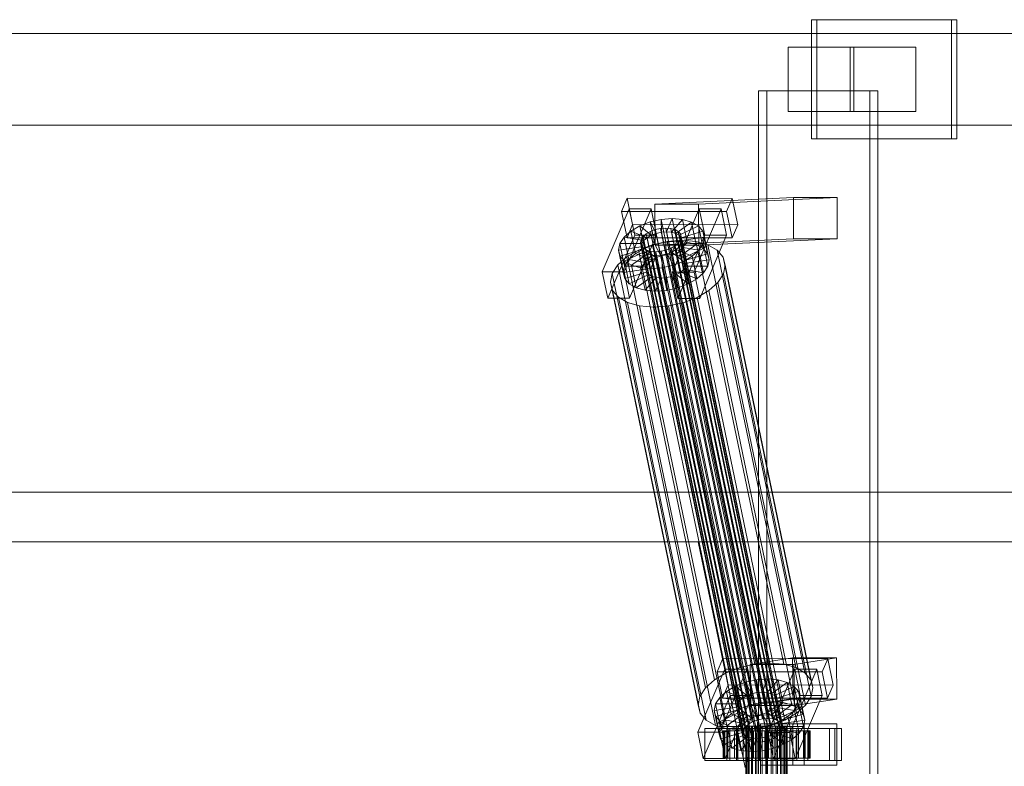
# Model space of a CAD drawing. Header units: millimetres. Extents: x -4395 to 65662, y -65530 to 6847.
# Tile 653 of 656: x 22246 to 22675, y -17870 to -17544. Entities that reach past the tile are written whole.
import ezdxf

# ---------------------------------------------------------------- set-up
doc = ezdxf.new("R2010")
doc.units = ezdxf.units.MM
doc.layers.add('superior_C02', color=7, linetype='Continuous', lineweight=0)

msp = doc.modelspace()

# ---------------------------------------------------------------- linework, layer by layer
at = {"layer": 'superior_C02'}
for p, q in [((22651.994, -17544), (22590.903, -17544)), ((22590.903, -17544), (22590.903, -17596)), ((22593.287, -17544), (22590.903, -17544)), ((22593.287, -17596), (22593.287, -17544)), ((22593.287, -17544), (22654.378, -17544)), ((22651.994, -17596), (22651.994, -17544)), ((22651.994, -17544), (22654.378, -17544)), ((22654.378, -17544), (22654.378, -17596)), ((22775.666, -17550), (21630.207, -17550)), ((21642.129, -17550), (22787.589, -17550)), ((22830.806, -17550), (21685.346, -17550)), ((21700.249, -17550), (22845.709, -17550)), ((22609.387, -17556), (22580.751, -17556)), ((22580.751, -17556), (22580.751, -17584)), ((22607.726, -17556), (22580.751, -17556)), ((22607.726, -17584), (22607.726, -17556)), ((22607.726, -17556), (22636.363, -17556)), ((22609.387, -17584), (22609.387, -17556)), ((22609.387, -17556), (22636.363, -17556)), ((22636.363, -17556), (22636.363, -17584)), ((22616.334, -17575), (22567.843, -17575)), ((22567.843, -17575), (22567.843, -18425)), ((22571.419, -17575), (22567.843, -17575)), ((22571.419, -18425), (22571.419, -17575)), ((22571.419, -17575), (22619.91, -17575)), ((22616.334, -18425), (22616.334, -17575)), ((22616.334, -17575), (22619.91, -17575)), ((22619.91, -17575), (22619.91, -18425)), ((22580.751, -17584), (22609.387, -17584)), ((22580.751, -17584), (22607.726, -17584)), ((22636.363, -17584), (22607.726, -17584)), ((22636.363, -17584), (22609.387, -17584)), ((21630.207, -17590), (22775.666, -17590)), ((21642.129, -17590), (22787.589, -17590)), ((21685.346, -17590), (22830.806, -17590)), ((21700.249, -17590), (22845.709, -17590)), ((22590.903, -17596), (22651.994, -17596)), ((22590.903, -17596), (22593.287, -17596)), ((22654.378, -17596), (22593.287, -17596)), ((22654.378, -17596), (22651.994, -17596)), ((22510.565, -17621.857), (22508.117, -17627.592)), ((22512.945, -17633.325), (22510.565, -17621.857)), ((22510.565, -17621.857), (22556.383, -17621.914)), ((22583.026, -17621.488), (22522.633, -17624.356)), ((22541.723, -17624.356), (22602.116, -17621.488)), ((22553.935, -17627.65), (22556.383, -17621.914)), ((22556.383, -17621.914), (22558.763, -17633.382)), ((22583.101, -17639.486), (22583.026, -17621.488)), ((22583.026, -17621.488), (22602.116, -17621.488)), ((22602.116, -17621.488), (22602.192, -17639.486)), ((22511.47, -17626.449), (22499.719, -17653.98)), ((22509.265, -17653.992), (22521.015, -17626.461)), ((22513.85, -17637.917), (22511.47, -17626.449)), ((22511.47, -17626.449), (22521.015, -17626.461)), ((22521.015, -17626.461), (22523.396, -17637.929)), ((22541.723, -17624.356), (22522.633, -17624.356)), ((22522.633, -17624.356), (22522.709, -17642.354)), ((22542.015, -17626.487), (22530.265, -17654.019)), ((22539.81, -17654.031), (22551.561, -17626.499)), ((22541.799, -17642.354), (22541.723, -17624.356)), ((22544.396, -17637.955), (22542.015, -17626.487)), ((22542.015, -17626.487), (22551.561, -17626.499)), ((22551.561, -17626.499), (22553.941, -17637.967)), ((22553.935, -17627.65), (22508.117, -17627.592)), ((22508.117, -17627.592), (22510.497, -17639.061)), ((22520.525, -17632.183), (22525.364, -17631.1)), ((22525.364, -17631.1), (22530.217, -17630.735)), ((22525.364, -17631.1), (22525.47, -17636.643)), ((22527.404, -17640.93), (22525.364, -17631.1)), ((22530.217, -17630.735), (22527.769, -17636.47)), ((22534.752, -17631.112), (22529.917, -17636.649)), ((22532.257, -17640.564), (22530.217, -17630.735)), ((22530.217, -17630.735), (22534.752, -17631.112)), ((22536.792, -17640.942), (22534.752, -17631.112)), ((22534.752, -17631.112), (22538.662, -17632.206)), ((22556.315, -17639.118), (22553.935, -17627.65)), ((22510.497, -17639.061), (22512.945, -17633.325)), ((22512.184, -17636.164), (22516.03, -17633.91)), ((22558.763, -17633.382), (22512.945, -17633.325)), ((22516.03, -17633.91), (22520.525, -17632.183)), ((22516.03, -17633.91), (22521.049, -17637.975)), ((22518.07, -17643.74), (22516.03, -17633.91)), ((22520.525, -17632.183), (22523.178, -17637.157)), ((22522.566, -17642.013), (22520.525, -17632.183)), ((22520.709, -17636.336), (22522.838, -17635.518)), ((22522.838, -17635.518), (22525.13, -17635.005)), ((22567.213, -17849.317), (22522.838, -17635.518)), ((22525.13, -17635.005), (22527.429, -17634.832)), ((22569.505, -17848.804), (22525.13, -17635.005)), ((22527.429, -17634.832), (22529.577, -17635.011)), ((22571.804, -17848.631), (22527.429, -17634.832)), ((22529.577, -17635.011), (22531.429, -17635.529)), ((22573.952, -17848.809), (22529.577, -17635.011)), ((22531.429, -17635.529), (22532.858, -17636.352)), ((22575.804, -17849.328), (22531.429, -17635.529)), ((22538.662, -17632.206), (22531.769, -17637.167)), ((22541.679, -17633.943), (22533.198, -17637.99)), ((22540.702, -17642.036), (22538.662, -17632.206)), ((22538.662, -17632.206), (22541.679, -17633.943)), ((22543.719, -17643.772), (22541.679, -17633.943)), ((22541.679, -17633.943), (22543.598, -17636.203)), ((22558.763, -17633.382), (22556.315, -17639.118)), ((22502.1, -17665.449), (22513.85, -17637.917)), ((22507.429, -17641.61), (22509.251, -17638.79)), ((22509.251, -17638.79), (22512.184, -17636.164)), ((22509.251, -17638.79), (22517.837, -17640.286)), ((22511.291, -17648.62), (22509.251, -17638.79)), ((22510.497, -17639.061), (22556.315, -17639.118)), ((22523.396, -17637.929), (22511.645, -17665.461)), ((22512.184, -17636.164), (22519.227, -17639.042)), ((22514.225, -17645.994), (22512.184, -17636.164)), ((22523.396, -17637.929), (22513.85, -17637.917)), ((22516.357, -17641.32), (22516.634, -17639.983)), ((22516.634, -17639.983), (22517.497, -17638.648)), ((22561.01, -17853.782), (22516.634, -17639.983)), ((22517.497, -17638.648), (22518.887, -17637.404)), ((22561.873, -17852.446), (22517.497, -17638.648)), ((22519.227, -17639.042), (22517.837, -17640.286)), ((22518.887, -17637.404), (22520.709, -17636.336)), ((22563.262, -17851.202), (22518.887, -17637.404)), ((22521.049, -17637.975), (22519.227, -17639.042)), ((22519.227, -17639.042), (22521.267, -17648.872)), ((22565.084, -17850.135), (22520.709, -17636.336)), ((22523.178, -17637.157), (22521.049, -17637.975)), ((22521.049, -17637.975), (22523.089, -17647.804)), ((22583.101, -17639.486), (22522.709, -17642.354)), ((22525.47, -17636.643), (22523.178, -17637.157)), ((22523.178, -17637.157), (22525.218, -17646.986)), ((22527.769, -17636.47), (22525.47, -17636.643)), ((22525.47, -17636.643), (22527.51, -17646.473)), ((22527.769, -17636.47), (22529.809, -17646.3)), ((22529.917, -17636.649), (22527.769, -17636.47)), ((22528.017, -17640.659), (22534.504, -17640.17)), ((22529.917, -17636.649), (22531.957, -17646.479)), ((22531.769, -17637.167), (22529.917, -17636.649)), ((22531.769, -17637.167), (22533.809, -17646.997)), ((22533.198, -17637.99), (22531.769, -17637.167)), ((22532.645, -17665.487), (22544.396, -17637.955)), ((22532.858, -17636.352), (22533.767, -17637.422)), ((22577.233, -17850.15), (22532.858, -17636.352)), ((22533.816, -17640.005), (22532.953, -17641.341)), ((22533.198, -17637.99), (22535.238, -17647.82)), ((22534.107, -17639.061), (22533.198, -17637.99)), ((22533.767, -17637.422), (22534.094, -17638.668)), ((22578.142, -17851.221), (22533.767, -17637.422)), ((22534.094, -17638.668), (22533.816, -17640.005)), ((22533.816, -17640.005), (22578.192, -17853.804)), ((22578.469, -17852.467), (22534.094, -17638.668)), ((22543.598, -17636.203), (22534.107, -17639.061)), ((22534.107, -17639.061), (22536.147, -17648.891)), ((22534.434, -17640.307), (22534.107, -17639.061)), ((22544.288, -17638.834), (22534.434, -17640.307)), ((22534.504, -17640.17), (22540.567, -17640.674)), ((22572.758, -17824.479), (22534.504, -17640.17)), ((22602.192, -17639.486), (22541.799, -17642.354)), ((22553.941, -17637.967), (22542.191, -17665.499)), ((22545.638, -17646.033), (22543.598, -17636.203)), ((22543.598, -17636.203), (22544.288, -17638.834)), ((22544.288, -17638.834), (22543.702, -17641.655)), ((22546.328, -17648.664), (22544.288, -17638.834)), ((22553.941, -17637.967), (22544.396, -17637.955)), ((22602.192, -17639.486), (22583.101, -17639.486)), ((22506.843, -17644.431), (22507.429, -17641.61)), ((22506.843, -17644.431), (22516.697, -17642.958)), ((22507.533, -17647.062), (22506.843, -17644.431)), ((22508.883, -17654.261), (22506.843, -17644.431)), ((22507.429, -17641.61), (22516.974, -17641.622)), ((22509.469, -17651.44), (22507.429, -17641.61)), ((22507.533, -17647.062), (22517.024, -17644.204)), ((22510.397, -17647.428), (22515.538, -17644.416)), ((22518.07, -17643.74), (22514.225, -17645.994)), ((22515.538, -17644.416), (22521.548, -17642.107)), ((22553.793, -17828.725), (22515.538, -17644.416)), ((22516.684, -17642.566), (22516.357, -17641.32)), ((22560.732, -17855.119), (22516.357, -17641.32)), ((22517.593, -17643.637), (22516.684, -17642.566)), ((22561.059, -17856.365), (22516.684, -17642.566)), ((22516.974, -17641.622), (22516.697, -17642.958)), ((22516.697, -17642.958), (22517.024, -17644.204)), ((22516.697, -17642.958), (22518.737, -17652.788)), ((22517.837, -17640.286), (22516.974, -17641.622)), ((22516.974, -17641.622), (22519.015, -17651.452)), ((22517.024, -17644.204), (22517.933, -17645.275)), ((22517.024, -17644.204), (22519.064, -17654.034)), ((22519.022, -17644.459), (22517.593, -17643.637)), ((22561.968, -17857.435), (22517.593, -17643.637)), ((22517.837, -17640.286), (22519.878, -17650.116)), ((22522.566, -17642.013), (22518.07, -17643.74)), ((22523.089, -17647.804), (22518.07, -17643.74)), ((22520.874, -17644.978), (22519.022, -17644.459)), ((22563.397, -17858.258), (22519.022, -17644.459)), ((22521.548, -17642.107), (22528.017, -17640.659)), ((22559.803, -17826.416), (22521.548, -17642.107)), ((22527.404, -17640.93), (22522.566, -17642.013)), ((22525.218, -17646.986), (22522.566, -17642.013)), ((22522.709, -17642.354), (22541.799, -17642.354)), ((22527.613, -17644.47), (22525.321, -17644.983)), ((22532.257, -17640.564), (22527.404, -17640.93)), ((22527.51, -17646.473), (22527.404, -17640.93)), ((22529.742, -17643.652), (22527.613, -17644.47)), ((22571.988, -17858.269), (22527.613, -17644.47)), ((22566.271, -17824.968), (22528.017, -17640.659)), ((22531.564, -17642.585), (22529.742, -17643.652)), ((22574.118, -17857.451), (22529.742, -17643.652)), ((22529.809, -17646.3), (22532.257, -17640.564)), ((22530.082, -17645.29), (22531.904, -17644.223)), ((22532.953, -17641.341), (22531.564, -17642.585)), ((22575.939, -17856.383), (22531.564, -17642.585)), ((22531.904, -17644.223), (22533.293, -17642.979)), ((22538.946, -17647.101), (22531.904, -17644.223)), ((22531.904, -17644.223), (22533.944, -17654.053)), ((22531.957, -17646.479), (22536.792, -17640.942)), ((22536.792, -17640.942), (22532.257, -17640.564)), ((22577.329, -17855.139), (22532.953, -17641.341)), ((22533.293, -17642.979), (22534.156, -17641.643)), ((22541.88, -17644.475), (22533.293, -17642.979)), ((22533.293, -17642.979), (22535.334, -17652.809)), ((22533.809, -17646.997), (22540.702, -17642.036)), ((22534.156, -17641.643), (22534.434, -17640.307)), ((22534.156, -17641.643), (22543.702, -17641.655)), ((22536.197, -17651.473), (22534.156, -17641.643)), ((22534.434, -17640.307), (22536.474, -17650.137)), ((22535.238, -17647.82), (22543.719, -17643.772)), ((22540.702, -17642.036), (22536.792, -17640.942)), ((22541.88, -17644.475), (22538.946, -17647.101)), ((22540.567, -17640.674), (22545.793, -17642.137)), ((22578.822, -17824.984), (22540.567, -17640.674)), ((22543.719, -17643.772), (22540.702, -17642.036)), ((22543.702, -17641.655), (22541.88, -17644.475)), ((22543.92, -17654.305), (22541.88, -17644.475)), ((22543.702, -17641.655), (22545.742, -17651.485)), ((22545.638, -17646.033), (22543.719, -17643.772)), ((22545.793, -17642.137), (22549.827, -17644.459)), ((22584.048, -17826.446), (22545.793, -17642.137)), ((22549.827, -17644.459), (22552.392, -17647.481)), ((22588.081, -17828.768), (22549.827, -17644.459)), ((22506.476, -17650.939), (22510.397, -17647.428)), ((22509.452, -17649.322), (22507.533, -17647.062)), ((22509.573, -17656.892), (22507.533, -17647.062)), ((22509.452, -17649.322), (22517.933, -17645.275)), ((22511.291, -17648.62), (22509.469, -17651.44)), ((22548.652, -17831.737), (22510.397, -17647.428)), ((22514.225, -17645.994), (22511.291, -17648.62)), ((22519.878, -17650.116), (22511.291, -17648.62)), ((22512.469, -17651.059), (22519.362, -17646.098)), ((22521.267, -17648.872), (22514.225, -17645.994)), ((22516.379, -17652.153), (22521.214, -17646.616)), ((22517.933, -17645.275), (22519.362, -17646.098)), ((22517.933, -17645.275), (22519.973, -17655.105)), ((22519.362, -17646.098), (22521.214, -17646.616)), ((22519.362, -17646.098), (22521.402, -17655.927)), ((22523.022, -17645.156), (22520.874, -17644.978)), ((22565.249, -17858.776), (22520.874, -17644.978)), ((22520.914, -17652.53), (22523.362, -17646.795)), ((22521.214, -17646.616), (22523.362, -17646.795)), ((22521.214, -17646.616), (22523.254, -17656.446)), ((22521.267, -17648.872), (22523.089, -17647.804)), ((22525.321, -17644.983), (22523.022, -17645.156)), ((22567.398, -17858.955), (22523.022, -17645.156)), ((22523.089, -17647.804), (22525.218, -17646.986)), ((22523.362, -17646.795), (22525.661, -17646.622)), ((22523.362, -17646.795), (22525.402, -17656.624)), ((22525.218, -17646.986), (22527.51, -17646.473)), ((22569.696, -17858.782), (22525.321, -17644.983)), ((22525.661, -17646.622), (22527.953, -17646.108)), ((22525.767, -17652.165), (22525.661, -17646.622)), ((22525.661, -17646.622), (22527.701, -17656.451)), ((22527.51, -17646.473), (22529.809, -17646.3)), ((22527.953, -17646.108), (22530.082, -17645.29)), ((22530.605, -17651.082), (22527.953, -17646.108)), ((22527.953, -17646.108), (22529.993, -17655.938)), ((22529.809, -17646.3), (22531.957, -17646.479)), ((22535.101, -17649.355), (22530.082, -17645.29)), ((22530.082, -17645.29), (22532.122, -17655.12)), ((22531.957, -17646.479), (22533.809, -17646.997)), ((22533.809, -17646.997), (22535.238, -17647.82)), ((22538.946, -17647.101), (22535.101, -17649.355)), ((22535.238, -17647.82), (22536.147, -17648.891)), ((22536.147, -17648.891), (22545.638, -17646.033)), ((22536.474, -17650.137), (22546.328, -17648.664)), ((22540.987, -17656.931), (22538.946, -17647.101)), ((22546.328, -17648.664), (22545.638, -17646.033)), ((22545.742, -17651.485), (22546.328, -17648.664)), ((22552.392, -17647.481), (22553.314, -17650.998)), ((22590.647, -17831.79), (22552.392, -17647.481)), ((22504.04, -17654.709), (22506.476, -17650.939)), ((22544.73, -17835.248), (22506.476, -17650.939)), ((22509.469, -17651.44), (22508.883, -17654.261)), ((22518.737, -17652.788), (22508.883, -17654.261)), ((22512.469, -17651.059), (22509.452, -17649.322)), ((22511.492, -17659.152), (22509.452, -17649.322)), ((22519.015, -17651.452), (22509.469, -17651.44)), ((22516.379, -17652.153), (22512.469, -17651.059)), ((22514.509, -17660.889), (22512.469, -17651.059)), ((22520.914, -17652.53), (22516.379, -17652.153)), ((22518.419, -17661.983), (22516.379, -17652.153)), ((22518.737, -17652.788), (22519.015, -17651.452)), ((22519.064, -17654.034), (22518.737, -17652.788)), ((22519.015, -17651.452), (22519.878, -17650.116)), ((22519.878, -17650.116), (22521.267, -17648.872)), ((22525.767, -17652.165), (22520.914, -17652.53)), ((22522.954, -17662.36), (22520.914, -17652.53)), ((22530.605, -17651.082), (22525.767, -17652.165)), ((22527.807, -17661.995), (22525.767, -17652.165)), ((22535.101, -17649.355), (22530.605, -17651.082)), ((22532.646, -17660.912), (22530.605, -17651.082)), ((22535.334, -17652.809), (22533.944, -17654.053)), ((22537.141, -17659.184), (22535.101, -17649.355)), ((22536.197, -17651.473), (22535.334, -17652.809)), ((22535.334, -17652.809), (22543.92, -17654.305)), ((22536.147, -17648.891), (22536.474, -17650.137)), ((22536.474, -17650.137), (22536.197, -17651.473)), ((22545.742, -17651.485), (22536.197, -17651.473)), ((22543.92, -17654.305), (22545.742, -17651.485)), ((22553.314, -17650.998), (22552.531, -17654.769)), ((22591.569, -17835.307), (22553.314, -17650.998)), ((22509.265, -17653.992), (22499.719, -17653.98)), ((22499.719, -17653.98), (22502.1, -17665.449)), ((22503.257, -17658.48), (22504.04, -17654.709)), ((22542.295, -17839.018), (22504.04, -17654.709)), ((22508.883, -17654.261), (22509.573, -17656.892)), ((22511.645, -17665.461), (22509.265, -17653.992)), ((22519.064, -17654.034), (22509.573, -17656.892)), ((22509.573, -17656.892), (22511.492, -17659.152)), ((22519.973, -17655.105), (22511.492, -17659.152)), ((22521.402, -17655.927), (22514.509, -17660.889)), ((22523.254, -17656.446), (22518.419, -17661.983)), ((22519.973, -17655.105), (22519.064, -17654.034)), ((22521.402, -17655.927), (22519.973, -17655.105)), ((22523.254, -17656.446), (22521.402, -17655.927)), ((22525.402, -17656.624), (22522.954, -17662.36)), ((22525.402, -17656.624), (22523.254, -17656.446)), ((22527.701, -17656.451), (22525.402, -17656.624)), ((22529.993, -17655.938), (22527.701, -17656.451)), ((22527.701, -17656.451), (22527.807, -17661.995)), ((22532.122, -17655.12), (22529.993, -17655.938)), ((22529.993, -17655.938), (22532.646, -17660.912)), ((22539.81, -17654.031), (22530.265, -17654.019)), ((22530.265, -17654.019), (22532.645, -17665.487)), ((22533.944, -17654.053), (22532.122, -17655.12)), ((22532.122, -17655.12), (22537.141, -17659.184)), ((22533.944, -17654.053), (22540.987, -17656.931)), ((22537.141, -17659.184), (22540.987, -17656.931)), ((22542.191, -17665.499), (22539.81, -17654.031)), ((22540.987, -17656.931), (22543.92, -17654.305)), ((22552.531, -17654.769), (22550.096, -17658.539)), ((22552.531, -17654.769), (22590.786, -17839.078)), ((22504.179, -17661.997), (22503.257, -17658.48)), ((22541.512, -17842.789), (22503.257, -17658.48)), ((22511.492, -17659.152), (22514.509, -17660.889)), ((22514.509, -17660.889), (22518.419, -17661.983)), ((22527.807, -17661.995), (22532.646, -17660.912)), ((22532.646, -17660.912), (22537.141, -17659.184)), ((22550.096, -17658.539), (22546.174, -17662.05)), ((22588.35, -17842.848), (22550.096, -17658.539)), ((22502.1, -17665.449), (22511.645, -17665.461)), ((22506.745, -17665.019), (22504.179, -17661.997)), ((22542.434, -17846.306), (22504.179, -17661.997)), ((22510.778, -17667.341), (22506.745, -17665.019)), ((22544.999, -17849.328), (22506.745, -17665.019)), ((22518.419, -17661.983), (22522.954, -17662.36)), ((22522.954, -17662.36), (22527.807, -17661.995)), ((22532.645, -17665.487), (22542.191, -17665.499)), ((22541.033, -17665.062), (22535.024, -17667.371)), ((22546.174, -17662.05), (22541.033, -17665.062)), ((22579.288, -17849.371), (22541.033, -17665.062)), ((22584.429, -17846.359), (22546.174, -17662.05)), ((22516.004, -17668.803), (22510.778, -17667.341)), ((22549.033, -17851.65), (22510.778, -17667.341)), ((22522.068, -17669.308), (22516.004, -17668.803)), ((22554.259, -17853.113), (22516.004, -17668.803)), ((22528.555, -17668.819), (22522.068, -17669.308)), ((22560.322, -17853.617), (22522.068, -17669.308)), ((22535.024, -17667.371), (22528.555, -17668.819)), ((22566.81, -17853.128), (22528.555, -17668.819)), ((22573.278, -17851.68), (22535.024, -17667.371)), ((15575.415, -17750), (24634.01, -17750)), ((24635.508, -17750), (15576.913, -17750)), ((21968.557, -17771.702), (22541.592, -17771.702)), ((22543.371, -17771.702), (21970.336, -17771.702)), ((22541.592, -17771.702), (22561.995, -17870)), ((22541.592, -17771.702), (22543.371, -17771.702)), ((22541.592, -17771.702), (22971.369, -17771.702)), ((22563.773, -17870), (22543.371, -17771.702)), ((22973.147, -17771.702), (22543.371, -17771.702)), ((22552.22, -17822.549), (22549.772, -17828.285)), ((22554.6, -17834.017), (22552.22, -17822.549)), ((22552.22, -17822.549), (22598.038, -17822.606)), ((22582.711, -17822.189), (22564.202, -17825.057)), ((22572.758, -17824.479), (22566.271, -17824.968)), ((22578.822, -17824.984), (22572.758, -17824.479)), ((22582.959, -17840.17), (22582.711, -17822.189)), ((22582.711, -17822.189), (22601.802, -17822.189)), ((22583.293, -17825.057), (22601.802, -17822.189)), ((22595.59, -17828.342), (22598.038, -17822.606)), ((22598.038, -17822.606), (22600.418, -17834.074)), ((22601.802, -17822.189), (22602.049, -17840.17)), ((22553.125, -17827.141), (22541.374, -17854.673)), ((22553.793, -17828.725), (22548.652, -17831.737)), ((22595.59, -17828.342), (22549.772, -17828.285)), ((22549.772, -17828.285), (22552.152, -17839.753)), ((22550.92, -17854.685), (22562.671, -17827.153)), ((22555.505, -17838.609), (22553.125, -17827.141)), ((22553.125, -17827.141), (22562.671, -17827.153)), ((22559.803, -17826.416), (22553.793, -17828.725)), ((22566.271, -17824.968), (22559.803, -17826.416)), ((22562.671, -17827.153), (22565.051, -17838.621)), ((22583.293, -17825.057), (22564.202, -17825.057)), ((22564.202, -17825.057), (22564.45, -17843.038)), ((22583.671, -17827.179), (22571.92, -17854.711)), ((22584.048, -17826.446), (22578.822, -17824.984)), ((22581.466, -17854.723), (22593.216, -17827.191)), ((22583.54, -17843.038), (22583.293, -17825.057)), ((22586.051, -17838.647), (22583.671, -17827.179)), ((22583.671, -17827.179), (22593.216, -17827.191)), ((22588.081, -17828.768), (22584.048, -17826.446)), ((22590.647, -17831.79), (22588.081, -17828.768)), ((22593.216, -17827.191), (22595.596, -17838.659)), ((22597.97, -17839.81), (22595.59, -17828.342)), ((22548.652, -17831.737), (22544.73, -17835.248)), ((22557.685, -17834.603), (22562.18, -17832.875)), ((22562.18, -17832.875), (22567.019, -17831.792)), ((22562.18, -17832.875), (22564.833, -17837.849)), ((22564.221, -17842.705), (22562.18, -17832.875)), ((22567.019, -17831.792), (22571.872, -17831.427)), ((22567.019, -17831.792), (22567.125, -17837.336)), ((22569.06, -17841.622), (22567.019, -17831.792)), ((22571.872, -17831.427), (22569.424, -17837.163)), ((22576.407, -17831.804), (22571.572, -17837.341)), ((22573.912, -17841.257), (22571.872, -17831.427)), ((22571.872, -17831.427), (22576.407, -17831.804)), ((22580.317, -17832.898), (22573.424, -17837.86)), ((22578.448, -17841.634), (22576.407, -17831.804)), ((22576.407, -17831.804), (22580.317, -17832.898)), ((22582.357, -17842.728), (22580.317, -17832.898)), ((22580.317, -17832.898), (22583.334, -17834.635)), ((22591.569, -17835.307), (22590.647, -17831.79)), ((22544.73, -17835.248), (22542.295, -17839.018)), ((22550.906, -17839.482), (22553.84, -17836.856)), ((22552.152, -17839.753), (22554.6, -17834.017)), ((22553.84, -17836.856), (22557.685, -17834.603)), ((22553.84, -17836.856), (22560.882, -17839.734)), ((22555.88, -17846.686), (22553.84, -17836.856)), ((22600.418, -17834.074), (22554.6, -17834.017)), ((22557.685, -17834.603), (22562.704, -17838.667)), ((22559.725, -17844.433), (22557.685, -17834.603)), ((22567.125, -17837.336), (22564.833, -17837.849)), ((22569.424, -17837.163), (22567.125, -17837.336)), ((22567.125, -17837.336), (22569.165, -17847.165)), ((22569.424, -17837.163), (22571.464, -17846.992)), ((22571.572, -17837.341), (22569.424, -17837.163)), ((22571.572, -17837.341), (22573.612, -17847.171)), ((22573.424, -17837.86), (22571.572, -17837.341)), ((22583.334, -17834.635), (22574.853, -17838.682)), ((22585.253, -17836.895), (22575.762, -17839.753)), ((22585.374, -17844.465), (22583.334, -17834.635)), ((22583.334, -17834.635), (22585.253, -17836.895)), ((22587.293, -17846.725), (22585.253, -17836.895)), ((22585.253, -17836.895), (22585.943, -17839.526)), ((22590.786, -17839.078), (22591.569, -17835.307)), ((22600.418, -17834.074), (22597.97, -17839.81)), ((22542.295, -17839.018), (22541.512, -17842.789)), ((22543.755, -17866.141), (22555.505, -17838.609)), ((22549.084, -17842.302), (22550.906, -17839.482)), ((22550.906, -17839.482), (22559.493, -17840.978)), ((22552.946, -17849.312), (22550.906, -17839.482)), ((22552.152, -17839.753), (22597.97, -17839.81)), ((22565.051, -17838.621), (22553.3, -17866.153)), ((22565.051, -17838.621), (22555.505, -17838.609)), ((22559.493, -17840.978), (22558.63, -17842.314)), ((22560.882, -17839.734), (22559.493, -17840.978)), ((22559.493, -17840.978), (22561.533, -17850.808)), ((22562.704, -17838.667), (22560.882, -17839.734)), ((22560.882, -17839.734), (22562.922, -17849.564)), ((22564.833, -17837.849), (22562.704, -17838.667)), ((22562.704, -17838.667), (22564.744, -17848.497)), ((22569.06, -17841.622), (22564.221, -17842.705)), ((22582.959, -17840.17), (22564.45, -17843.038)), ((22564.833, -17837.849), (22566.873, -17847.679)), ((22573.912, -17841.257), (22569.06, -17841.622)), ((22569.165, -17847.165), (22569.06, -17841.622)), ((22571.464, -17846.992), (22573.912, -17841.257)), ((22573.424, -17837.86), (22575.464, -17847.689)), ((22574.853, -17838.682), (22573.424, -17837.86)), ((22573.612, -17847.171), (22578.448, -17841.634)), ((22578.448, -17841.634), (22573.912, -17841.257)), ((22574.3, -17866.179), (22586.051, -17838.647)), ((22574.853, -17838.682), (22576.893, -17848.512)), ((22575.762, -17839.753), (22574.853, -17838.682)), ((22575.762, -17839.753), (22577.802, -17849.583)), ((22576.089, -17840.999), (22575.762, -17839.753)), ((22575.811, -17842.335), (22576.089, -17840.999)), ((22585.943, -17839.526), (22576.089, -17840.999)), ((22576.089, -17840.999), (22578.129, -17850.829)), ((22582.357, -17842.728), (22578.448, -17841.634)), ((22602.049, -17840.17), (22582.959, -17840.17)), ((22602.049, -17840.17), (22583.54, -17843.038)), ((22595.596, -17838.659), (22583.846, -17866.191)), ((22585.943, -17839.526), (22585.357, -17842.347)), ((22587.983, -17849.356), (22585.943, -17839.526)), ((22595.596, -17838.659), (22586.051, -17838.647)), ((22588.35, -17842.848), (22590.786, -17839.078)), ((22541.512, -17842.789), (22542.434, -17846.306)), ((22542.434, -17846.306), (22544.999, -17849.328)), ((22548.498, -17845.123), (22549.084, -17842.302)), ((22548.498, -17845.123), (22558.352, -17843.65)), ((22549.188, -17847.754), (22548.498, -17845.123)), ((22550.538, -17854.953), (22548.498, -17845.123)), ((22549.084, -17842.302), (22558.63, -17842.314)), ((22551.124, -17852.132), (22549.084, -17842.302)), ((22549.188, -17847.754), (22558.679, -17844.897)), ((22551.107, -17850.015), (22559.588, -17845.967)), ((22559.725, -17844.433), (22555.88, -17846.686)), ((22558.63, -17842.314), (22558.352, -17843.65)), ((22558.352, -17843.65), (22558.679, -17844.897)), ((22558.352, -17843.65), (22560.392, -17853.48)), ((22558.63, -17842.314), (22560.67, -17852.144)), ((22558.679, -17844.897), (22559.588, -17845.967)), ((22558.679, -17844.897), (22560.719, -17854.726)), ((22559.588, -17845.967), (22561.017, -17846.79)), ((22559.588, -17845.967), (22561.628, -17855.797)), ((22564.221, -17842.705), (22559.725, -17844.433)), ((22564.744, -17848.497), (22559.725, -17844.433)), ((22566.873, -17847.679), (22564.221, -17842.705)), ((22564.45, -17843.038), (22583.54, -17843.038)), ((22569.608, -17846.801), (22571.737, -17845.983)), ((22571.737, -17845.983), (22573.559, -17844.915)), ((22576.756, -17850.047), (22571.737, -17845.983)), ((22571.737, -17845.983), (22573.778, -17855.812)), ((22573.559, -17844.915), (22574.948, -17843.671)), ((22580.601, -17847.793), (22573.559, -17844.915)), ((22573.559, -17844.915), (22575.599, -17854.745)), ((22574.948, -17843.671), (22575.811, -17842.335)), ((22583.535, -17845.167), (22574.948, -17843.671)), ((22574.948, -17843.671), (22576.989, -17853.501)), ((22575.464, -17847.689), (22582.357, -17842.728)), ((22575.811, -17842.335), (22585.357, -17842.347)), ((22577.852, -17852.165), (22575.811, -17842.335)), ((22576.893, -17848.512), (22585.374, -17844.465)), ((22583.535, -17845.167), (22580.601, -17847.793)), ((22585.374, -17844.465), (22582.357, -17842.728)), ((22585.357, -17842.347), (22583.535, -17845.167)), ((22585.575, -17854.997), (22583.535, -17845.167)), ((22584.429, -17846.359), (22588.35, -17842.848)), ((22585.357, -17842.347), (22587.397, -17852.177)), ((22587.293, -17846.725), (22585.374, -17844.465)), ((22544.999, -17849.328), (22549.033, -17851.65)), ((22551.107, -17850.015), (22549.188, -17847.754)), ((22551.229, -17857.584), (22549.188, -17847.754)), ((22554.124, -17851.751), (22551.107, -17850.015)), ((22553.147, -17859.844), (22551.107, -17850.015)), ((22552.946, -17849.312), (22551.124, -17852.132)), ((22555.88, -17846.686), (22552.946, -17849.312)), ((22561.533, -17850.808), (22552.946, -17849.312)), ((22554.124, -17851.751), (22561.017, -17846.79)), ((22562.922, -17849.564), (22555.88, -17846.686)), ((22558.034, -17852.845), (22562.869, -17847.308)), ((22561.017, -17846.79), (22562.869, -17847.308)), ((22561.017, -17846.79), (22563.057, -17856.62)), ((22561.533, -17850.808), (22562.922, -17849.564)), ((22562.569, -17853.223), (22565.017, -17847.487)), ((22562.869, -17847.308), (22565.017, -17847.487)), ((22562.869, -17847.308), (22564.909, -17857.138)), ((22562.922, -17849.564), (22564.744, -17848.497)), ((22565.084, -17850.135), (22563.262, -17851.202)), ((22564.744, -17848.497), (22566.873, -17847.679)), ((22565.017, -17847.487), (22567.316, -17847.314)), ((22565.017, -17847.487), (22567.058, -17857.317)), ((22567.213, -17849.317), (22565.084, -17850.135)), ((22566.873, -17847.679), (22569.165, -17847.165)), ((22569.505, -17848.804), (22567.213, -17849.317)), ((22567.316, -17847.314), (22569.608, -17846.801)), ((22567.422, -17852.857), (22567.316, -17847.314)), ((22567.316, -17847.314), (22569.356, -17857.144)), ((22569.165, -17847.165), (22571.464, -17846.992)), ((22571.804, -17848.631), (22569.505, -17848.804)), ((22572.261, -17851.774), (22569.608, -17846.801)), ((22569.608, -17846.801), (22571.648, -17856.631)), ((22571.464, -17846.992), (22573.612, -17847.171)), ((22573.952, -17848.809), (22571.804, -17848.631)), ((22576.756, -17850.047), (22572.261, -17851.774)), ((22573.278, -17851.68), (22579.288, -17849.371)), ((22573.612, -17847.171), (22575.464, -17847.689)), ((22575.804, -17849.328), (22573.952, -17848.809)), ((22575.464, -17847.689), (22576.893, -17848.512)), ((22577.233, -17850.15), (22575.804, -17849.328)), ((22580.601, -17847.793), (22576.756, -17850.047)), ((22578.796, -17859.877), (22576.756, -17850.047)), ((22576.893, -17848.512), (22577.802, -17849.583)), ((22578.142, -17851.221), (22577.233, -17850.15)), ((22577.802, -17849.583), (22587.293, -17846.725)), ((22577.802, -17849.583), (22578.129, -17850.829)), ((22578.129, -17850.829), (22587.983, -17849.356)), ((22579.288, -17849.371), (22584.429, -17846.359)), ((22582.642, -17857.623), (22580.601, -17847.793)), ((22587.983, -17849.356), (22587.293, -17846.725)), ((22587.397, -17852.177), (22587.983, -17849.356)), ((22550.92, -17854.685), (22541.374, -17854.673)), ((22541.374, -17854.673), (22543.755, -17866.141)), ((22553.989, -17853), (22544.443, -17853)), ((22544.443, -17853), (22544.443, -17867)), ((22558.75, -17853), (22544.443, -17853)), ((22549.033, -17851.65), (22554.259, -17853.113)), ((22551.124, -17852.132), (22550.538, -17854.953)), ((22560.392, -17853.48), (22550.538, -17854.953)), ((22553.3, -17866.153), (22550.92, -17854.685)), ((22560.67, -17852.144), (22551.124, -17852.132)), ((22560.719, -17854.726), (22551.229, -17857.584)), ((22552.806, -17854), (22552.36, -17854)), ((22552.36, -17854), (22562.351, -17854)), ((22552.36, -17866), (22552.36, -17854)), ((22552.36, -17854), (22553.207, -17854)), ((22554.515, -17854), (22552.806, -17854)), ((22552.806, -17854), (22562.563, -17854)), ((22552.806, -17866), (22552.806, -17854)), ((22553.207, -17854), (22562.753, -17854)), ((22553.207, -17866), (22553.207, -17854)), ((22553.207, -17854), (22555.291, -17854)), ((22553.989, -17867), (22553.989, -17853)), ((22553.989, -17853), (22568.295, -17853)), ((22558.034, -17852.845), (22554.124, -17851.751)), ((22556.164, -17861.581), (22554.124, -17851.751)), ((22554.259, -17853.113), (22560.322, -17853.617)), ((22557.371, -17854), (22554.515, -17854)), ((22554.515, -17854), (22563.372, -17854)), ((22554.515, -17866), (22554.515, -17854)), ((22601.108, -17853), (22555.29, -17853)), ((22555.29, -17853), (22555.29, -17867)), ((22558.27, -17853), (22555.29, -17853)), ((22555.291, -17854), (22563.74, -17854)), ((22555.291, -17866), (22555.291, -17854)), ((22555.291, -17854), (22558.469, -17854)), ((22561.18, -17854), (22557.371, -17854)), ((22557.371, -17854), (22564.725, -17854)), ((22557.371, -17866), (22557.371, -17854)), ((22562.569, -17853.223), (22558.034, -17852.845)), ((22560.074, -17862.675), (22558.034, -17852.845)), ((22558.27, -17867), (22558.27, -17853)), ((22558.27, -17853), (22604.089, -17853)), ((22558.469, -17854), (22565.245, -17854)), ((22558.469, -17866), (22558.469, -17854)), ((22558.469, -17854), (22562.524, -17854)), ((22558.75, -17867), (22558.75, -17853)), ((22558.75, -17853), (22568.295, -17853)), ((22560.322, -17853.617), (22566.81, -17853.128)), ((22560.392, -17853.48), (22560.67, -17852.144)), ((22560.719, -17854.726), (22560.392, -17853.48)), ((22560.67, -17852.144), (22561.533, -17850.808)), ((22561.628, -17855.797), (22560.719, -17854.726)), ((22561.01, -17853.782), (22560.732, -17855.119)), ((22561.873, -17852.446), (22561.01, -17853.782)), ((22565.681, -17854), (22561.18, -17854)), ((22561.18, -17854), (22566.529, -17854)), ((22561.18, -17866), (22561.18, -17854)), ((22563.262, -17851.202), (22561.873, -17852.446)), ((22562.563, -17852), (22562.351, -17852)), ((22562.351, -17852), (22562.753, -17852)), ((22562.351, -18148), (22562.351, -17852)), ((22562.351, -17854), (22562.563, -17854)), ((22562.351, -17854), (22562.351, -17866)), ((22562.753, -17854), (22562.351, -17854)), ((22562.524, -17854), (22567.166, -17854)), ((22562.524, -17866), (22562.524, -17854)), ((22562.524, -17854), (22567.18, -17854)), ((22563.372, -17852), (22562.563, -17852)), ((22562.563, -18148), (22562.563, -17852)), ((22562.563, -17854), (22563.372, -17854)), ((22562.563, -17854), (22562.563, -17866)), ((22567.422, -17852.857), (22562.569, -17853.223)), ((22564.609, -17863.052), (22562.569, -17853.223)), ((22562.753, -17852), (22563.74, -17852)), ((22562.753, -18148), (22562.753, -17852)), ((22562.753, -17854), (22562.753, -17866)), ((22563.74, -17854), (22562.753, -17854)), ((22564.725, -17852), (22563.372, -17852)), ((22563.372, -18148), (22563.372, -17852)), ((22563.372, -17854), (22564.725, -17854)), ((22563.372, -17854), (22563.372, -17866)), ((22563.74, -17852), (22565.245, -17852)), ((22563.74, -18148), (22563.74, -17852)), ((22563.74, -17854), (22563.74, -17866)), ((22565.245, -17854), (22563.74, -17854)), ((22566.529, -17852), (22564.725, -17852)), ((22564.725, -18148), (22564.725, -17852)), ((22564.725, -17854), (22566.529, -17854)), ((22564.725, -17854), (22564.725, -17866)), ((22565.245, -17852), (22567.166, -17852)), ((22565.245, -18148), (22565.245, -17852)), ((22565.245, -17854), (22565.245, -17866)), ((22567.166, -17854), (22565.245, -17854)), ((22570.568, -17854), (22565.681, -17854)), ((22565.681, -17854), (22568.661, -17854)), ((22565.681, -17866), (22565.681, -17854)), ((22568.661, -17852), (22566.529, -17852)), ((22566.529, -18148), (22566.529, -17852)), ((22566.529, -17854), (22568.661, -17854)), ((22566.529, -17854), (22566.529, -17866)), ((22566.81, -17853.128), (22573.278, -17851.68)), ((22567.166, -17852), (22569.371, -17852)), ((22567.166, -18148), (22567.166, -17852)), ((22567.166, -17854), (22567.166, -17866)), ((22569.371, -17854), (22567.166, -17854)), ((22567.18, -17854), (22569.371, -17854)), ((22567.18, -17866), (22567.18, -17854)), ((22567.18, -17854), (22572.12, -17854)), ((22572.261, -17851.774), (22567.422, -17852.857)), ((22569.462, -17862.687), (22567.422, -17852.857)), ((22568.295, -17853), (22568.295, -17867)), ((22587.745, -17851), (22568.654, -17851)), ((22568.654, -17851), (22568.654, -17869)), ((22582.841, -17851), (22568.654, -17851)), ((22570.976, -17852), (22568.661, -17852)), ((22568.661, -18148), (22568.661, -17852)), ((22568.661, -17854), (22570.976, -17854)), ((22568.661, -17854), (22568.661, -17866)), ((22569.371, -17852), (22571.711, -17852)), ((22569.371, -18148), (22569.371, -17852)), ((22569.371, -17854), (22569.371, -17866)), ((22571.711, -17854), (22569.371, -17854)), ((22575.508, -17854), (22570.568, -17854)), ((22570.568, -17854), (22570.976, -17854)), ((22570.568, -17866), (22570.568, -17854)), ((22573.316, -17852), (22570.976, -17852)), ((22570.976, -18148), (22570.976, -17852)), ((22570.976, -17854), (22573.316, -17854)), ((22570.976, -17854), (22570.976, -17866)), ((22571.711, -17852), (22574.026, -17852)), ((22571.711, -18148), (22571.711, -17852)), ((22572.12, -17854), (22571.711, -17854)), ((22571.711, -17854), (22571.711, -17866)), ((22574.026, -17854), (22571.711, -17854)), ((22581.466, -17854.723), (22571.92, -17854.711)), ((22571.92, -17854.711), (22574.3, -17866.179)), ((22572.12, -17866), (22572.12, -17854)), ((22572.12, -17854), (22577.007, -17854)), ((22574.301, -17861.604), (22572.261, -17851.774)), ((22575.522, -17852), (22573.316, -17852)), ((22573.316, -18148), (22573.316, -17852)), ((22575.508, -17854), (22573.316, -17854)), ((22573.316, -17854), (22575.522, -17854)), ((22573.316, -17854), (22573.316, -17866)), ((22575.599, -17854.745), (22573.778, -17855.812)), ((22574.026, -17852), (22576.158, -17852)), ((22574.026, -18148), (22574.026, -17852)), ((22577.007, -17854), (22574.026, -17854)), ((22574.026, -17854), (22574.026, -17866)), ((22576.158, -17854), (22574.026, -17854)), ((22584.534, -17853), (22574.989, -17853)), ((22574.989, -17853), (22574.989, -17867)), ((22589.295, -17853), (22574.989, -17853)), ((22580.164, -17854), (22575.508, -17854)), ((22575.508, -17866), (22575.508, -17854)), ((22577.443, -17852), (22575.522, -17852)), ((22575.522, -18148), (22575.522, -17852)), ((22580.164, -17854), (22575.522, -17854)), ((22575.522, -17854), (22577.443, -17854)), ((22575.522, -17854), (22575.522, -17866)), ((22576.989, -17853.501), (22575.599, -17854.745)), ((22575.599, -17854.745), (22582.642, -17857.623)), ((22576.158, -17852), (22577.962, -17852)), ((22576.158, -18148), (22576.158, -17852)), ((22581.508, -17854), (22576.158, -17854)), ((22576.158, -17854), (22576.158, -17866)), ((22577.962, -17854), (22576.158, -17854)), ((22577.852, -17852.165), (22576.989, -17853.501)), ((22576.989, -17853.501), (22585.575, -17854.997)), ((22577.007, -17866), (22577.007, -17854)), ((22577.007, -17854), (22581.508, -17854)), ((22577.329, -17855.139), (22578.192, -17853.804)), ((22578.948, -17852), (22577.443, -17852)), ((22577.443, -18148), (22577.443, -17852)), ((22584.219, -17854), (22577.443, -17854)), ((22577.443, -17854), (22578.948, -17854)), ((22577.443, -17854), (22577.443, -17866)), ((22578.129, -17850.829), (22577.852, -17852.165)), ((22587.397, -17852.177), (22577.852, -17852.165)), ((22577.962, -17852), (22579.315, -17852)), ((22577.962, -18148), (22577.962, -17852)), ((22585.316, -17854), (22577.962, -17854)), ((22577.962, -17854), (22577.962, -17866)), ((22579.315, -17854), (22577.962, -17854)), ((22578.469, -17852.467), (22578.142, -17851.221)), ((22578.192, -17853.804), (22578.469, -17852.467)), ((22579.935, -17852), (22578.948, -17852)), ((22578.948, -18148), (22578.948, -17852)), ((22587.397, -17854), (22578.948, -17854)), ((22578.948, -17854), (22579.935, -17854)), ((22578.948, -17854), (22578.948, -17866)), ((22579.315, -17852), (22580.125, -17852)), ((22579.315, -18148), (22579.315, -17852)), ((22588.173, -17854), (22579.315, -17854)), ((22579.315, -17854), (22579.315, -17866)), ((22580.125, -17854), (22579.315, -17854)), ((22580.336, -17852), (22579.935, -17852)), ((22579.935, -17852), (22579.935, -18148)), ((22579.935, -17854), (22589.48, -17854)), ((22579.935, -17866), (22579.935, -17854)), ((22579.935, -17854), (22580.336, -17854)), ((22580.125, -17852), (22580.336, -17852)), ((22580.125, -18148), (22580.125, -17852)), ((22589.882, -17854), (22580.125, -17854)), ((22580.125, -17854), (22580.125, -17866)), ((22580.336, -17854), (22580.125, -17854)), ((22584.219, -17854), (22580.164, -17854)), ((22580.164, -17866), (22580.164, -17854)), ((22580.336, -18148), (22580.336, -17852)), ((22590.328, -17854), (22580.336, -17854)), ((22580.336, -17854), (22580.336, -17866)), ((22583.846, -17866.191), (22581.466, -17854.723)), ((22581.508, -17866), (22581.508, -17854)), ((22581.508, -17854), (22585.316, -17854)), ((22582.841, -17869), (22582.841, -17851)), ((22582.841, -17851), (22601.932, -17851)), ((22587.397, -17854), (22584.219, -17854)), ((22584.219, -17866), (22584.219, -17854)), ((22584.534, -17867), (22584.534, -17853)), ((22584.534, -17853), (22598.841, -17853)), ((22585.316, -17866), (22585.316, -17854)), ((22585.316, -17854), (22588.173, -17854)), ((22585.575, -17854.997), (22587.397, -17852.177)), ((22589.48, -17854), (22587.397, -17854)), ((22587.397, -17866), (22587.397, -17854)), ((22587.745, -17869), (22587.745, -17851)), ((22587.745, -17851), (22601.932, -17851)), ((22588.173, -17866), (22588.173, -17854)), ((22588.173, -17854), (22589.882, -17854)), ((22589.295, -17867), (22589.295, -17853)), ((22589.295, -17853), (22598.841, -17853)), ((22589.48, -17854), (22589.48, -17866)), ((22590.328, -17854), (22589.48, -17854)), ((22589.882, -17866), (22589.882, -17854)), ((22589.882, -17854), (22590.328, -17854)), ((22590.328, -17866), (22590.328, -17854)), ((22598.841, -17853), (22598.841, -17867)), ((22601.108, -17867), (22601.108, -17853)), ((22601.108, -17853), (22604.089, -17853)), ((22601.932, -17851), (22601.932, -17869)), ((22604.089, -17853), (22604.089, -17867)), ((22550.538, -17854.953), (22551.229, -17857.584)), ((22551.229, -17857.584), (22553.147, -17859.844)), ((22561.628, -17855.797), (22553.147, -17859.844)), ((22563.057, -17856.62), (22556.164, -17861.581)), ((22564.909, -17857.138), (22560.074, -17862.675)), ((22560.732, -17855.119), (22561.059, -17856.365)), ((22561.059, -17856.365), (22561.968, -17857.435)), ((22563.057, -17856.62), (22561.628, -17855.797)), ((22561.968, -17857.435), (22563.397, -17858.258)), ((22564.909, -17857.138), (22563.057, -17856.62)), ((22563.397, -17858.258), (22565.249, -17858.776)), ((22567.058, -17857.317), (22564.609, -17863.052)), ((22567.058, -17857.317), (22564.909, -17857.138)), ((22565.249, -17858.776), (22567.398, -17858.955)), ((22569.356, -17857.144), (22567.058, -17857.317)), ((22567.398, -17858.955), (22569.696, -17858.782)), ((22571.648, -17856.631), (22569.356, -17857.144)), ((22569.356, -17857.144), (22569.462, -17862.687)), ((22569.696, -17858.782), (22571.988, -17858.269)), ((22573.778, -17855.812), (22571.648, -17856.631)), ((22571.648, -17856.631), (22574.301, -17861.604)), ((22571.988, -17858.269), (22574.118, -17857.451)), ((22573.778, -17855.812), (22578.796, -17859.877)), ((22574.118, -17857.451), (22575.939, -17856.383)), ((22575.939, -17856.383), (22577.329, -17855.139)), ((22578.796, -17859.877), (22582.642, -17857.623)), ((22582.642, -17857.623), (22585.575, -17854.997)), ((22553.147, -17859.844), (22556.164, -17861.581)), ((22556.164, -17861.581), (22560.074, -17862.675)), ((22560.074, -17862.675), (22564.609, -17863.052)), ((22564.609, -17863.052), (22569.462, -17862.687)), ((22569.462, -17862.687), (22574.301, -17861.604)), ((22574.301, -17861.604), (22578.796, -17859.877)), ((22543.755, -17866.141), (22553.3, -17866.153)), ((22544.443, -17867), (22553.989, -17867)), ((22544.443, -17867), (22558.75, -17867)), ((22562.351, -17866), (22552.36, -17866)), ((22552.36, -17866), (22552.806, -17866)), ((22553.207, -17866), (22552.36, -17866)), ((22562.563, -17866), (22552.806, -17866)), ((22552.806, -17866), (22554.515, -17866)), ((22562.753, -17866), (22553.207, -17866)), ((22555.291, -17866), (22553.207, -17866)), ((22568.295, -17867), (22553.989, -17867)), ((22563.372, -17866), (22554.515, -17866)), ((22554.515, -17866), (22557.371, -17866)), ((22555.29, -17867), (22601.108, -17867)), ((22555.29, -17867), (22558.27, -17867)), ((22563.74, -17866), (22555.291, -17866)), ((22558.469, -17866), (22555.291, -17866)), ((22564.725, -17866), (22557.371, -17866)), ((22557.371, -17866), (22561.18, -17866)), ((22604.089, -17867), (22558.27, -17867)), ((22565.245, -17866), (22558.469, -17866)), ((22562.524, -17866), (22558.469, -17866)), ((22568.295, -17867), (22558.75, -17867)), ((22566.529, -17866), (22561.18, -17866)), ((22561.18, -17866), (22565.681, -17866)), ((22562.563, -17866), (22562.351, -17866)), ((22562.351, -17866), (22562.753, -17866)), ((22567.166, -17866), (22562.524, -17866)), ((22567.18, -17866), (22562.524, -17866)), ((22563.372, -17866), (22562.563, -17866)), ((22562.753, -17866), (22563.74, -17866)), ((22564.725, -17866), (22563.372, -17866)), ((22563.74, -17866), (22565.245, -17866)), ((22566.529, -17866), (22564.725, -17866)), ((22565.245, -17866), (22567.166, -17866)), ((22568.661, -17866), (22565.681, -17866)), ((22565.681, -17866), (22570.568, -17866)), ((22568.661, -17866), (22566.529, -17866)), ((22567.166, -17866), (22569.371, -17866)), ((22569.371, -17866), (22567.18, -17866)), ((22572.12, -17866), (22567.18, -17866)), ((22570.976, -17866), (22568.661, -17866)), ((22569.371, -17866), (22571.711, -17866)), ((22570.976, -17866), (22570.568, -17866)), ((22570.568, -17866), (22575.508, -17866)), ((22573.316, -17866), (22570.976, -17866)), ((22571.711, -17866), (22572.12, -17866)), ((22571.711, -17866), (22574.026, -17866)), ((22577.007, -17866), (22572.12, -17866)), ((22575.522, -17866), (22573.316, -17866)), ((22573.316, -17866), (22575.508, -17866)), ((22574.026, -17866), (22577.007, -17866)), ((22574.026, -17866), (22576.158, -17866)), ((22574.3, -17866.179), (22583.846, -17866.191)), ((22574.989, -17867), (22584.534, -17867)), ((22574.989, -17867), (22589.295, -17867)), ((22575.508, -17866), (22580.164, -17866)), ((22577.443, -17866), (22575.522, -17866)), ((22575.522, -17866), (22580.164, -17866)), ((22576.158, -17866), (22581.508, -17866)), ((22576.158, -17866), (22577.962, -17866)), ((22581.508, -17866), (22577.007, -17866)), ((22578.948, -17866), (22577.443, -17866)), ((22577.443, -17866), (22584.219, -17866)), ((22577.962, -17866), (22585.316, -17866)), ((22577.962, -17866), (22579.315, -17866)), ((22579.935, -17866), (22578.948, -17866)), ((22578.948, -17866), (22587.397, -17866)), ((22579.315, -17866), (22588.173, -17866)), ((22579.315, -17866), (22580.125, -17866)), ((22589.48, -17866), (22579.935, -17866)), ((22580.336, -17866), (22579.935, -17866)), ((22580.125, -17866), (22589.882, -17866)), ((22580.125, -17866), (22580.336, -17866)), ((22580.164, -17866), (22584.219, -17866)), ((22580.336, -17866), (22590.328, -17866)), ((22585.316, -17866), (22581.508, -17866)), ((22584.219, -17866), (22587.397, -17866)), ((22598.841, -17867), (22584.534, -17867)), ((22588.173, -17866), (22585.316, -17866)), ((22587.397, -17866), (22589.48, -17866)), ((22589.882, -17866), (22588.173, -17866)), ((22598.841, -17867), (22589.295, -17867)), ((22589.48, -17866), (22590.328, -17866)), ((22590.328, -17866), (22589.882, -17866)), ((22604.089, -17867), (22601.108, -17867)), ((22568.654, -17869), (22587.745, -17869)), ((22582.841, -17869), (22568.654, -17869)), ((22601.932, -17869), (22582.841, -17869)), ((22601.932, -17869), (22587.745, -17869))]:
    msp.add_line(p, q, dxfattribs=at)

doc.saveas('drawing.dxf')
